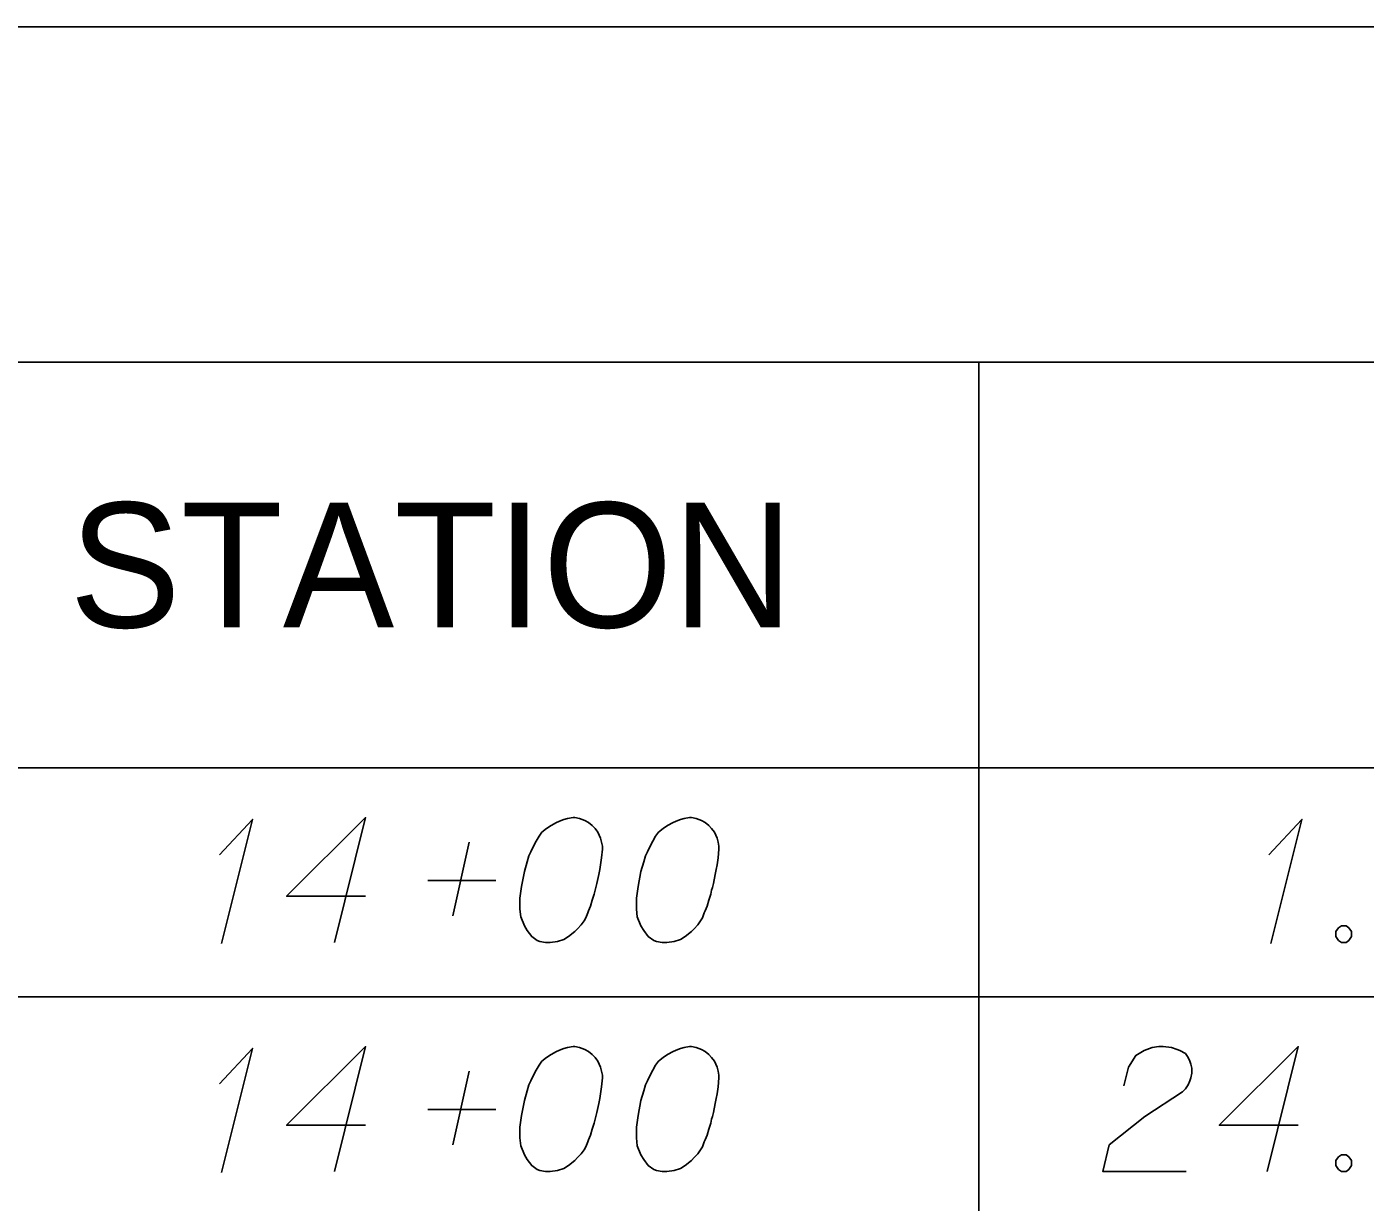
# Model space of a CAD drawing. Extents: x 2074207 to 2076812, y 516372 to 523312.
# Drawn here: x 2076345.6 to 2076397, y 518123.4 to 518168.6 of the extents above; entities that cross this region are included whole.
import ezdxf

# ---------------------------------------------------------------- set-up
doc = ezdxf.new("R2010")
doc.units = 0
for name, color, linetype in [('Prop DirtTable_ Soil Test Results - Outline (Major)', 7, 'Continuous'), ('Prop DirtTable_ Soil Test Results - Outline (Minor)', 7, 'Continuous'), ('Prop DirtTable_ Soil Test Results - Tx (Header - Small)', 7, 'Continuous'), ('Prop DirtTable_ Soil Test Results - Tx (Sample Data)', 7, 'Continuous')]:
    doc.layers.add(name, color=color, linetype=linetype)

msp = doc.modelspace()

# ---------------------------------------------------------------- linework, layer by layer
at = {"layer": 'Prop DirtTable_ Soil Test Results - Outline (Major)'}
for p, q in [((2076260.609, 518168.566), (2076811.903, 518168.566)), ((2076260.609, 518140.08), (2076811.903, 518140.08)), ((2076260.609, 518140.08), (2076811.903, 518140.08))]:
    msp.add_line(p, q, dxfattribs=at)
at = {"layer": 'Prop DirtTable_ Soil Test Results - Outline (Minor)'}
for p, q in [((2076260.609, 518155.68), (2076811.903, 518155.68)), ((2076382.2, 518155.68), (2076382.2, 518131.28)), ((2076260.609, 518131.28), (2076811.903, 518131.28)), ((2076260.609, 518131.28), (2076811.903, 518131.28)), ((2076382.2, 518131.28), (2076382.2, 518122.48))]:
    msp.add_line(p, q, dxfattribs=at)
at = {"layer": 'Prop DirtTable_ Soil Test Results - Tx (Sample Data)'}
for points in [[(2076353.02, 518136.739), (2076354.29, 518138.1), (2076353.091, 518133.337)], [(2076358.629, 518135.152), (2076355.596, 518135.152), (2076358.629, 518138.175), (2076357.43, 518133.375)], [(2076366.672, 518138.175), (2076366.602, 518138.175), (2076366.39, 518138.137), (2076366.249, 518138.1), (2076366.143, 518138.062), (2076365.967, 518137.986), (2076365.755, 518137.873), (2076365.579, 518137.759), (2076365.402, 518137.608), (2076365.296, 518137.457), (2076365.191, 518137.268), (2076365.085, 518137.079), (2076364.979, 518136.852), (2076364.908, 518136.701), (2076364.838, 518136.474), (2076364.732, 518136.096), (2076364.626, 518135.529), (2076364.556, 518135.076), (2076364.556, 518134.66), (2076364.591, 518134.358), (2076364.732, 518134.018), (2076364.838, 518133.829), (2076365.014, 518133.602), (2076365.226, 518133.451), (2076365.332, 518133.413), (2076365.543, 518133.375), (2076365.72, 518133.375), (2076366.002, 518133.413), (2076366.249, 518133.489), (2076366.425, 518133.602), (2076366.672, 518133.791), (2076366.778, 518133.904), (2076366.919, 518134.055), (2076367.025, 518134.207), (2076367.095, 518134.32), (2076367.166, 518134.509), (2076367.201, 518134.585), (2076367.272, 518134.774), (2076367.342, 518135), (2076367.413, 518135.227), (2076367.448, 518135.378), (2076367.483, 518135.492), (2076367.519, 518135.643), (2076367.589, 518135.983), (2076367.625, 518136.172), (2076367.66, 518136.361), (2076367.695, 518136.626), (2076367.73, 518136.966), (2076367.73, 518137.079), (2076367.695, 518137.23), (2076367.66, 518137.381), (2076367.554, 518137.608), (2076367.448, 518137.759), (2076367.342, 518137.873), (2076367.201, 518137.986), (2076367.06, 518138.062), (2076366.954, 518138.1), (2076366.849, 518138.137), (2076366.672, 518138.175)], [(2076371.152, 518138.175), (2076371.082, 518138.175), (2076370.87, 518138.137), (2076370.729, 518138.1), (2076370.623, 518138.062), (2076370.447, 518137.986), (2076370.235, 518137.873), (2076370.059, 518137.759), (2076369.882, 518137.608), (2076369.776, 518137.457), (2076369.671, 518137.268), (2076369.565, 518137.079), (2076369.459, 518136.852), (2076369.388, 518136.701), (2076369.318, 518136.474), (2076369.212, 518136.096), (2076369.106, 518135.529), (2076369.036, 518135.076), (2076369.036, 518134.66), (2076369.071, 518134.358), (2076369.212, 518134.018), (2076369.318, 518133.829), (2076369.494, 518133.602), (2076369.706, 518133.451), (2076369.812, 518133.413), (2076370.023, 518133.375), (2076370.2, 518133.375), (2076370.482, 518133.413), (2076370.729, 518133.489), (2076370.905, 518133.602), (2076371.152, 518133.791), (2076371.258, 518133.904), (2076371.399, 518134.055), (2076371.505, 518134.207), (2076371.575, 518134.32), (2076371.646, 518134.509), (2076371.681, 518134.585), (2076371.752, 518134.774), (2076371.822, 518135), (2076371.893, 518135.227), (2076371.928, 518135.378), (2076371.963, 518135.492), (2076371.999, 518135.643), (2076372.069, 518135.983), (2076372.105, 518136.172), (2076372.14, 518136.361), (2076372.175, 518136.626), (2076372.21, 518136.966), (2076372.21, 518137.079), (2076372.175, 518137.23), (2076372.14, 518137.381), (2076372.034, 518137.608), (2076371.928, 518137.759), (2076371.822, 518137.873), (2076371.681, 518137.986), (2076371.54, 518138.062), (2076371.434, 518138.1), (2076371.329, 518138.137), (2076371.152, 518138.175)], [(2076393.34, 518136.739), (2076394.61, 518138.1), (2076393.411, 518133.337)], [(2076361.98, 518134.396), (2076362.615, 518137.23)], [(2076361.028, 518135.756), (2076363.638, 518135.756)], [(2076396.127, 518134.018), (2076396.304, 518134.018), (2076396.409, 518133.942), (2076396.515, 518133.791), (2076396.515, 518133.602), (2076396.409, 518133.451), (2076396.304, 518133.375), (2076396.127, 518133.375), (2076396.021, 518133.451), (2076395.916, 518133.602), (2076395.916, 518133.791), (2076396.021, 518133.942), (2076396.127, 518134.018)], [(2076353.02, 518127.939), (2076354.29, 518129.3), (2076353.091, 518124.537)], [(2076358.629, 518126.352), (2076355.596, 518126.352), (2076358.629, 518129.375), (2076357.43, 518124.575)], [(2076366.672, 518129.375), (2076366.602, 518129.375), (2076366.39, 518129.337), (2076366.249, 518129.3), (2076366.143, 518129.262), (2076365.967, 518129.186), (2076365.755, 518129.073), (2076365.579, 518128.959), (2076365.402, 518128.808), (2076365.296, 518128.657), (2076365.191, 518128.468), (2076365.085, 518128.279), (2076364.979, 518128.052), (2076364.908, 518127.901), (2076364.838, 518127.674), (2076364.732, 518127.296), (2076364.626, 518126.729), (2076364.556, 518126.276), (2076364.556, 518125.86), (2076364.591, 518125.558), (2076364.732, 518125.218), (2076364.838, 518125.029), (2076365.014, 518124.802), (2076365.226, 518124.651), (2076365.332, 518124.613), (2076365.543, 518124.575), (2076365.72, 518124.575), (2076366.002, 518124.613), (2076366.249, 518124.689), (2076366.425, 518124.802), (2076366.672, 518124.991), (2076366.778, 518125.104), (2076366.919, 518125.255), (2076367.025, 518125.407), (2076367.095, 518125.52), (2076367.166, 518125.709), (2076367.201, 518125.785), (2076367.272, 518125.974), (2076367.342, 518126.2), (2076367.413, 518126.427), (2076367.448, 518126.578), (2076367.483, 518126.692), (2076367.519, 518126.843), (2076367.589, 518127.183), (2076367.625, 518127.372), (2076367.66, 518127.561), (2076367.695, 518127.826), (2076367.73, 518128.166), (2076367.73, 518128.279), (2076367.695, 518128.43), (2076367.66, 518128.581), (2076367.554, 518128.808), (2076367.448, 518128.959), (2076367.342, 518129.073), (2076367.201, 518129.186), (2076367.06, 518129.262), (2076366.954, 518129.3), (2076366.849, 518129.337), (2076366.672, 518129.375)], [(2076371.152, 518129.375), (2076371.082, 518129.375), (2076370.87, 518129.337), (2076370.729, 518129.3), (2076370.623, 518129.262), (2076370.447, 518129.186), (2076370.235, 518129.073), (2076370.059, 518128.959), (2076369.882, 518128.808), (2076369.776, 518128.657), (2076369.671, 518128.468), (2076369.565, 518128.279), (2076369.459, 518128.052), (2076369.388, 518127.901), (2076369.318, 518127.674), (2076369.212, 518127.296), (2076369.106, 518126.729), (2076369.036, 518126.276), (2076369.036, 518125.86), (2076369.071, 518125.558), (2076369.212, 518125.218), (2076369.318, 518125.029), (2076369.494, 518124.802), (2076369.706, 518124.651), (2076369.812, 518124.613), (2076370.023, 518124.575), (2076370.2, 518124.575), (2076370.482, 518124.613), (2076370.729, 518124.689), (2076370.905, 518124.802), (2076371.152, 518124.991), (2076371.258, 518125.104), (2076371.399, 518125.255), (2076371.505, 518125.407), (2076371.575, 518125.52), (2076371.646, 518125.709), (2076371.681, 518125.785), (2076371.752, 518125.974), (2076371.822, 518126.2), (2076371.893, 518126.427), (2076371.928, 518126.578), (2076371.963, 518126.692), (2076371.999, 518126.843), (2076372.069, 518127.183), (2076372.105, 518127.372), (2076372.14, 518127.561), (2076372.175, 518127.826), (2076372.21, 518128.166), (2076372.21, 518128.279), (2076372.175, 518128.43), (2076372.14, 518128.581), (2076372.034, 518128.808), (2076371.928, 518128.959), (2076371.822, 518129.073), (2076371.681, 518129.186), (2076371.54, 518129.262), (2076371.434, 518129.3), (2076371.329, 518129.337), (2076371.152, 518129.375)], [(2076387.767, 518127.863), (2076387.943, 518128.581), (2076388.226, 518129.035), (2076388.543, 518129.224), (2076388.86, 518129.337), (2076389.107, 518129.375), (2076389.284, 518129.375), (2076389.601, 518129.337), (2076389.813, 518129.262), (2076389.919, 518129.224), (2076390.13, 518129.111), (2076390.236, 518128.959), (2076390.307, 518128.808), (2076390.342, 518128.695), (2076390.377, 518128.544), (2076390.377, 518128.355), (2076390.342, 518128.166), (2076390.307, 518128.052), (2076390.236, 518127.901), (2076390.13, 518127.75), (2076390.025, 518127.637), (2076388.578, 518126.692), (2076387.203, 518125.596), (2076386.956, 518124.575), (2076390.166, 518124.575)], [(2076394.469, 518126.352), (2076391.436, 518126.352), (2076394.469, 518129.375), (2076393.27, 518124.575)], [(2076361.98, 518125.596), (2076362.615, 518128.43)], [(2076361.028, 518126.956), (2076363.638, 518126.956)], [(2076396.127, 518125.218), (2076396.304, 518125.218), (2076396.409, 518125.142), (2076396.515, 518124.991), (2076396.515, 518124.802), (2076396.409, 518124.651), (2076396.304, 518124.575), (2076396.127, 518124.575), (2076396.021, 518124.651), (2076395.916, 518124.802), (2076395.916, 518124.991), (2076396.021, 518125.142), (2076396.127, 518125.218)]]:
    msp.add_lwpolyline(points, dxfattribs=at)

# ---------------------------------------------------------------- texts
at = {"layer": 'Prop DirtTable_ Soil Test Results - Tx (Header - Small)'}
msp.add_text('STATION', height=4.8, dxfattribs=at).set_placement((2076347.248, 518145.48))

doc.saveas('drawing.dxf')
